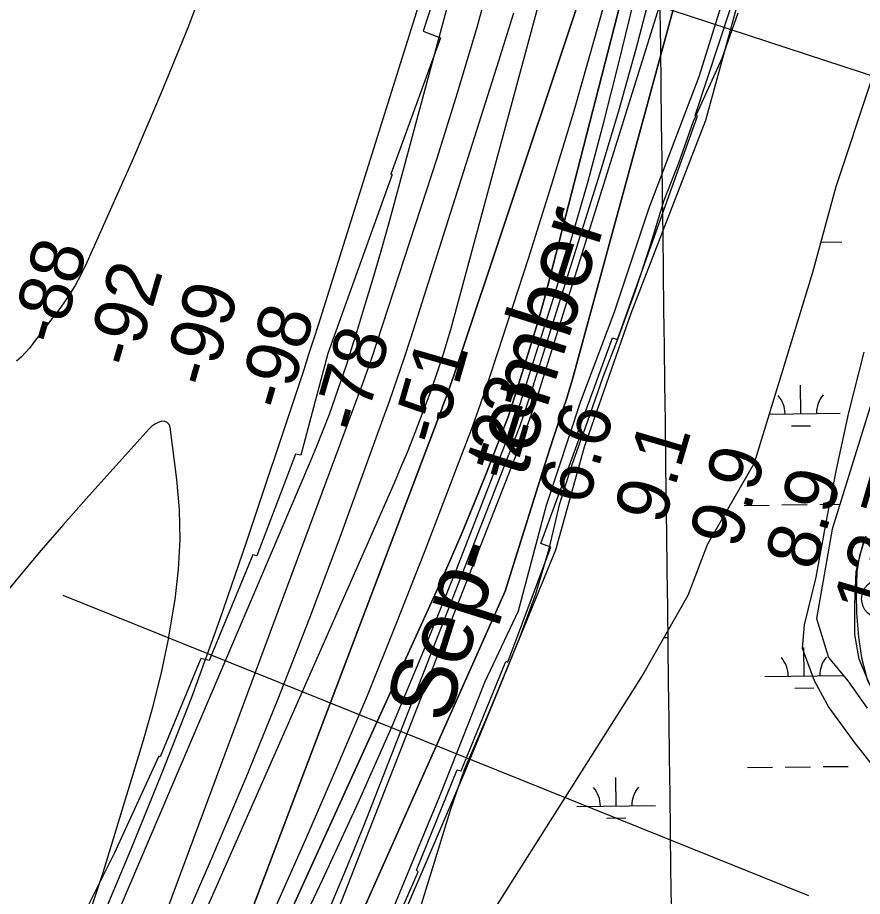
# Model space of a CAD drawing. Extents: x 3715084 to 3753216, y 488173 to 513963.
# Drawn here: x 3734271 to 3735343, y 501705 to 502820 of the extents above; entities that cross this region are included whole.
import ezdxf

# ---------------------------------------------------------------- set-up
doc = ezdxf.new("R2010")
doc.units = 0
for name, color, linetype in [('V-GRID-MAJR', 7, 'Continuous'), ('V-LEVE-TOET', 7, 'Continuous'), ('V-RIVR-EDGE', 7, 'Continuous'), ('V-RIVR-IDEN', 7, 'Continuous'), ('V-RIVR-RANG', 7, 'Continuous'), ('V-RRAP-FSHR', 7, 'Continuous'), ('V-RRAP-RVMT', 7, 'Continuous'), ('V-SITE-VEGE', 7, 'Continuous'), ('V-SURV-LINE', 7, 'Continuous'), ('V-TOPO-DPTH', 7, 'Continuous'), ('V-TOPO-MAJR', 7, 'Continuous'), ('V-TOPO-MINR', 7, 'Continuous'), ('V-TOPO-WATR', 7, 'Continuous'), ('V-WETL-SWMP', 7, 'Continuous')]:
    doc.layers.add(name, color=color, linetype=linetype)

msp = doc.modelspace()

# ---------------------------------------------------------------- linework, layer by layer
at = {"layer": 'V-GRID-MAJR'}
msp.add_spline([(3735199.485, 493788.957), (3735123.717, 499845.93700000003), (3735047.9050000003, 505906.385), (3734972.094, 511966.84500000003), (3734972.051, 511970.3)], degree=3, dxfattribs=at)
at = {"layer": 'V-LEVE-TOET'}
msp.add_lwpolyline([(3735351.9790000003, 501975.01), (3735338.872, 502006.25), (3735333.2630000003, 502037.489), (3735333.275, 502076.218), (3735335.165, 502117.449), (3735345.8030000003, 502161.173)], dxfattribs=at)
at = {"layer": 'V-RIVR-EDGE'}
msp.add_lwpolyline([(3734741.2983040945, 501674.32867640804), (3734807.1283643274, 501833.8527818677), (3734863.913500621, 501977.190433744), (3734906.760579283, 502067.7338067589), (3734941.9103381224, 502201.5197305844), (3734985.4601651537, 502333.48390355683), (3735027.7603601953, 502445.6403876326), (3735072.5138020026, 502578.80223767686), (3735135.960383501, 502745.5361563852), (3735178.321440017, 502882.305881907), (3735200.861447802, 503014.92233275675), (3735237.749829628, 503123.4902388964), (3735243.902986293, 503184.1080138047), (3735274.013522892, 503464.9864231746), (3735272.4827195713, 503574.2496555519), (3735281.8705459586, 503729.11071337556)], dxfattribs=at)
at = {"layer": 'V-RIVR-RANG'}
for p, q in [((3735521.029, 502691.0780000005), (3734628.378, 502985.7100000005)), ((3735274.836, 501706.1190000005), (3734328.6645, 502087.1171000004))]:
    msp.add_line(p, q, dxfattribs=at)
at = {"layer": 'V-RRAP-FSHR'}
for points in [[(3735311.1075297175, 503785.3337125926), (3735300.163017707, 503528.9671203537), (3735290.8016096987, 503381.7404962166), (3735268.0647136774, 503216.76590406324), (3735221.108169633, 502972.3452958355), (3735143.640521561, 502689.4980635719), (3735049.1048414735, 502444.89723134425), (3734990.0364254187, 502275.0258711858), (3734953.6844253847, 502144.4822550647), (3734836.9525212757, 501859.4047507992), (3734782.565833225, 501733.2745746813), (3734721.7914331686, 501591.9379985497), (3734612.9095130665, 501392.192462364), (3734511.3471449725, 501189.7824781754), (3734429.0626008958, 501063.2242700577), (3734270.7440087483, 500819.6617738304), (3734116.4825046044, 500553.80884558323), (3734047.9687125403, 500419.9310854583), (3733930.724808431, 500312.61383735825), (3733803.525576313, 500233.1985412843), (3733597.1629521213, 500150.03335720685), (3733341.941191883, 499958.17671702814)], [(3735347.305, 502162.25200000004), (3735339.244, 502137.842), (3735336.017, 502116.876), (3735335.106, 502089.039), (3735335.378, 502064.538), (3735337.75, 502034.218), (3735341.856, 502007.993), (3735348.769, 501980.348)], [(3735335.352, 502066.87), (3735335.378, 502064.538), (3735337.75, 502034.218), (3735341.856, 502007.993), (3735348.769, 501980.348), (3735356.218, 501965.445), (3735372.9390000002, 501941.816), (3735392.954, 501915.963), (3735441.323, 501858.177), (3735500.022, 501804.384), (3735566.163, 501747.934), (3735593.916, 501726.445), (3735609.818, 501714.313), (3735620.897, 501698.99700000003), (3735630.0330000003, 501674.645), (3735668.863, 501526.338), (3735730.13, 501292.157), (3735787.295, 501065.704)]]:
    msp.add_lwpolyline(points, dxfattribs=at)
at = {"layer": 'V-RRAP-RVMT'}
for p, q in [((3734824.3200000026, 502921.16800000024), (3734785.5110000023, 502802.91700000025)), ((3735130.5430000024, 502696.0990000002), (3735176.042000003, 502833.06500000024)), ((3734785.5110000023, 502802.91700000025), (3734807.6560000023, 502794.51500000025)), ((3734807.6560000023, 502794.51500000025), (3734744.4470000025, 502621.5120000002)), ((3735032.1130000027, 502411.9250000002), (3735133.6920000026, 502695.23800000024)), ((3735133.6920000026, 502695.23800000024), (3735130.5430000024, 502696.0990000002)), ((3734746.199000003, 502620.88300000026), (3734664.7090000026, 502393.79800000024)), ((3734744.4470000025, 502621.5120000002), (3734746.199000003, 502620.88300000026)), ((3734981.4090000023, 502292.35900000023), (3735026.035000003, 502413.9470000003)), ((3735026.035000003, 502413.9470000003), (3735032.1130000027, 502411.9250000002)), ((3734664.7090000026, 502393.79800000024), (3734630.2480000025, 502264.95400000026)), ((3734935.0750000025, 502153.00000000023), (3734985.322000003, 502290.5280000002)), ((3734985.322000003, 502290.5280000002), (3734981.4090000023, 502292.35900000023)), ((3734623.8240000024, 502266.4420000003), (3734574.7440000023, 502137.15700000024)), ((3734630.2480000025, 502264.95400000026), (3734623.8240000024, 502266.4420000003)), ((3734893.1390000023, 502002.365), (3734947.543000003, 502148.31400000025)), ((3734947.543000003, 502148.31400000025), (3734935.0750000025, 502153.00000000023)), ((3734569.3210000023, 502138.564), (3734513.9360000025, 502004.58900000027)), ((3734574.7440000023, 502137.15700000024), (3734569.3210000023, 502138.564)), ((3734503.6510000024, 502007.22500000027), (3734452.0280000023, 501882.3270000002)), ((3734513.9360000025, 502004.58900000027), (3734503.6510000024, 502007.2250000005)), ((3734833.9090000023, 501864.72500000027), (3734890.4140000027, 502003.23900000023)), ((3734890.4140000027, 502003.23900000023), (3734893.1390000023, 502002.365)), ((3734450.0440000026, 501883.07900000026), (3734393.5190000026, 501759.6700000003)), ((3734452.0280000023, 501882.3270000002), (3734450.0440000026, 501883.07900000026)), ((3734777.0010000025, 501738.59600000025), (3734828.6220000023, 501865.941)), ((3734828.6220000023, 501865.941), (3734833.9090000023, 501864.72500000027)), ((3734393.5190000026, 501759.6700000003), (3734325.5220000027, 501623.65500000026)), ((3734717.0990000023, 501595.58400000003), (3734779.363000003, 501736.60100000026)), ((3734779.3630000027, 501736.60100000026), (3734777.0010000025, 501738.59600000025))]:
    msp.add_line(p, q, dxfattribs=at)
at = {"layer": 'V-SITE-VEGE'}
for points in [[(3734820.132, 501814.617), (3734837.977, 501866.173), (3734867.92, 501936.186), (3734907.424, 502031.66000000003), (3734928.451, 502088.945), (3734945.66, 502146.229), (3734959.0500000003, 502203.516), (3734974.984, 502254.43700000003), (3734994.1, 502307.265), (3735013.855, 502364.55), (3735032.971, 502413.561), (3735054.634, 502472.754), (3735073.1180000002, 502528.767), (3735091.599, 502588.599), (3735110.078, 502635.699), (3735128.557, 502688.52900000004), (3735164.872, 502768.72500000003), (3735185.262, 502826.01)], [(3735344.887, 502395.62), (3735325.126, 502319.238), (3735309.821, 502246.675), (3735297.705, 502186.204), (3735283.673, 502110.457), (3735269.009, 502049.988), (3735266.451, 502020.068), (3735281.715, 501979.321), (3735300.163, 501944.939), (3735333.248, 501899.732), (3735365.062, 501859.61600000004)], [(3734781.892, 501689.86100000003), (3734801.649, 501754.15), (3734820.132, 501814.617)]]:
    msp.add_lwpolyline(points, dxfattribs=at)
at = {"layer": 'V-SURV-LINE'}
msp.add_circle((3735366.91342, 502082.75376), 25, dxfattribs=at)
at = {"layer": 'V-TOPO-DPTH'}
for points in [[(3735180.740367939, 503903.4065166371), (3735123.561059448, 503478.43816929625), (3735115.162693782, 503417.69308439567), (3735106.4699957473, 503356.9912423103), (3735097.3357991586, 503296.354264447), (3735087.907270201, 503235.76052939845), (3735074.1967847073, 503149.710312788), (3735071.175087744, 503132.2206409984), (3735067.8503581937, 503114.79289627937), (3735064.0710797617, 503097.4580421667), (3735059.9887687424, 503080.185115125), (3735055.4810359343, 503063.01639881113), (3735050.7099147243, 503045.92450927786), (3735045.543710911, 503028.94785991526), (3735040.114118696, 503012.048037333), (3734823.4872847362, 502363.70765142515), (3734819.7743826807, 502352.81270464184), (3734815.9749799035, 502341.94859110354), (3734812.0458260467, 502331.1307274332), (3734808.0301714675, 502320.34369700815), (3734495.9, 501496.99)], [(3735180.740367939, 503903.4065166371), (3735123.561059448, 503478.43816929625), (3735115.162693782, 503417.69308439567), (3735106.4699957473, 503356.9912423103), (3735097.3357991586, 503296.354264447), (3735087.907270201, 503235.76052939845), (3735074.1967847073, 503149.710312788), (3735071.175087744, 503132.2206409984), (3735067.8503581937, 503114.79289627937), (3735064.0710797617, 503097.4580421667), (3735059.9887687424, 503080.185115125), (3735055.4810359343, 503063.01639881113), (3735050.7099147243, 503045.92450927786), (3735045.543710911, 503028.94785991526), (3735040.114118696, 503012.048037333), (3734823.4872847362, 502363.70765142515), (3734819.7743826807, 502352.81270464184), (3734815.9749799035, 502341.94859110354), (3734812.0458260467, 502331.1307274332), (3734808.0301714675, 502320.34369700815), (3734495.9, 501496.99)], [(3735276.2800000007, 503893.24), (3735173.5300000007, 503090.16000000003), (3734975.149168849, 502361.54224882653), (3734967.360202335, 502335.9843893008), (3734958.87425653, 502311.4521646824), (3734950.387914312, 502286.1215708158), (3734940.1307372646, 502253.34109029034), (3734889.549397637, 502092.66876364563), (3734609.8164074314, 501463.6273038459)], [(3734664.032134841, 501683.8643186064), (3734687.6408475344, 501739.10604704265), (3734710.260542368, 501794.78634453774), (3734904.2674522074, 502291.49268174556), (3734908.4790306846, 502302.6095949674), (3734912.537730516, 502313.78029089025), (3734916.3671123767, 502325.03166086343), (3734920.0436155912, 502336.3368135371), (3735010.0929193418, 502623.1794612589), (3735033.707358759, 502701.73369765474), (3735056.037459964, 502780.63459836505), (3735076.4410538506, 502860.05549554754), (3735095.5603095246, 502939.82305704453), (3735119.2093655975, 503044.0708097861), (3735125.2597908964, 503072.0286207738), (3735130.937587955, 503100.05806075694), (3735136.0564426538, 503128.1949442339), (3735140.802669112, 503156.40345670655), (3735211.185295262, 503601.7575831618), (3735218.4984906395, 503650.8936493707), (3735225.2211750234, 503700.1049836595)], [(3734664.032134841, 501683.8643186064), (3734687.6408475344, 501739.10604704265), (3734710.260542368, 501794.78634453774), (3734904.2674522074, 502291.49268174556), (3734908.4790306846, 502302.6095949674), (3734912.537730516, 502313.78029089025), (3734916.3671123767, 502325.03166086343), (3734920.0436155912, 502336.3368135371), (3735010.0929193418, 502623.1794612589), (3735033.707358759, 502701.73369765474), (3735056.037459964, 502780.63459836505), (3735076.4410538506, 502860.05549554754), (3735095.5603095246, 502939.82305704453), (3735119.2093655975, 503044.0708097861), (3735125.2597908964, 503072.0286207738), (3735130.937587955, 503100.05806075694), (3735136.0564426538, 503128.1949442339), (3735140.802669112, 503156.40345670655), (3735211.185295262, 503601.7575831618), (3735218.4984906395, 503650.8936493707), (3735225.2211750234, 503700.1049836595)], [(3735097.359809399, 503077.8799290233), (3734946.6905282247, 502491.6261916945), (3734938.96604984, 502462.57880248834), (3734930.9199159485, 502433.6236963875), (3734922.3912987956, 502404.807014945), (3734913.5410261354, 502376.0826166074), (3734897.0172341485, 502324.00290099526), (3734896.16274821, 502321.3963326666), (3734895.2753409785, 502318.80137475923), (3734894.338551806, 502316.2238324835), (3734893.3688413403, 502313.65790062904), (3734865.781267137, 502242.7147946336), (3734850.675105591, 502204.8200986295), (3734835.1452882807, 502167.1040492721), (3734818.9799873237, 502129.6559698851), (3734802.391030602, 502092.3865371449), (3734538.4812860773, 501512.7191841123)], [(3735097.359809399, 503077.8799290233), (3734946.6905282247, 502491.6261916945), (3734938.96604984, 502462.57880248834), (3734930.9199159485, 502433.6236963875), (3734922.3912987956, 502404.807014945), (3734913.5410261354, 502376.0826166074), (3734897.0172341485, 502324.00290099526), (3734896.16274821, 502321.3963326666), (3734895.2753409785, 502318.80137475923), (3734894.338551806, 502316.2238324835), (3734893.3688413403, 502313.65790062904), (3734865.781267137, 502242.7147946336), (3734850.675105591, 502204.8200986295), (3734835.1452882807, 502167.1040492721), (3734818.9799873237, 502129.6559698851), (3734802.391030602, 502092.3865371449), (3734538.4812860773, 501512.7191841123)], [(3734514.980750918, 501504.1368472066), (3734636.659084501, 501777.96190838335), (3734676.197524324, 501868.84154220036), (3734714.7844080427, 501960.11474517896), (3734751.943957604, 502051.9783018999), (3734788.151951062, 502144.2354277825), (3734834.876077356, 502266.0712983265), (3734846.7543941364, 502297.7954496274), (3734858.294847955, 502329.6390216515), (3734869.3285073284, 502361.66172476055), (3734880.02430374, 502393.8038485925), (3734919.173704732, 502514.64497045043), (3734948.45707867, 502607.51389308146), (3734976.7629067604, 502700.6714777), (3735003.602416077, 502794.26205529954), (3735029.4643795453, 502888.1412948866)], [(3734514.980750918, 501504.1368472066), (3734636.659084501, 501777.96190838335), (3734676.197524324, 501868.84154220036), (3734714.7844080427, 501960.11474517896), (3734751.943957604, 502051.9783018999), (3734788.151951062, 502144.2354277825), (3734834.876077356, 502266.0712983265), (3734846.7543941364, 502297.7954496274), (3734858.294847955, 502329.6390216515), (3734869.3285073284, 502361.66172476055), (3734880.02430374, 502393.8038485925), (3734919.173704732, 502514.64497045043), (3734948.45707867, 502607.51389308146), (3734976.7629067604, 502700.6714777), (3735003.602416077, 502794.26205529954), (3735029.4643795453, 502888.1412948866)]]:
    msp.add_lwpolyline(points, dxfattribs=at)
at = {"layer": 'V-TOPO-MAJR'}
for points in [[(3734452.2072716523, 501556.87061773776), (3734749.047892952, 502229.7762877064), (3734757.43490728, 502249.2127085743), (3734765.6108233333, 502268.7355360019), (3734773.470091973, 502288.3879732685), (3734781.1182623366, 502308.1268170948), (3734795.357911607, 502345.7779453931), (3734795.7218492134, 502346.7581964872), (3734796.077804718, 502347.74128299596), (3734796.421787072, 502348.7286226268), (3734796.7577873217, 502349.7187976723), (3734806.2756965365, 502378.3379211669), (3734811.2326993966, 502393.67953674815), (3734816.013869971, 502409.07411851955), (3734820.5312921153, 502424.5481495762), (3734824.8728819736, 502440.07514682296), (3735002.3075818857, 503096.2097001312)], [(3734361.868926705, 501682.5542502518), (3734370.9401159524, 501708.9708025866), (3734379.4948237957, 501735.57326438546), (3734430.8264135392, 501903.66327728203), (3734442.584175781, 501945.3336871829), (3734453.1412258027, 501987.27916722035), (3734461.8972074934, 502029.6372524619), (3734469.452476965, 502072.2704078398), (3734470.98451962, 502082.13869195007), (3734475.245268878, 502120.067649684), (3734477.3755640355, 502158.02647401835), (3734476.3101780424, 502196.0300982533), (3734473.1143379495, 502234.06358908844), (3734464.6937213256, 502300.54855983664), (3734463.1821501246, 502304.0700146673), (3734461.0091051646, 502306.64363788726), (3734457.843849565, 502307.79551369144), (3734454.0171202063, 502307.99955788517), (3734449.5240794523, 502306.51177827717), (3734445.3214634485, 502304.5314740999), (3734441.5544845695, 502301.8123830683), (3734438.0779304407, 502298.6007674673), (3734358.2135505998, 502209.6153877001), (3734329.4531711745, 502177.11778683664), (3734300.998891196, 502144.3580342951), (3734273.003760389, 502111.2050542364), (3734245.3147290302, 502077.7899224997)]]:
    msp.add_lwpolyline(points, dxfattribs=at)
at = {"layer": 'V-TOPO-MINR'}
for points in [[(3734495.9, 501496.99), (3734808.0301714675, 502320.34369700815), (3734812.0458260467, 502331.1307274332), (3734815.9749799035, 502341.94859110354), (3734819.7743826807, 502352.81270464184), (3734823.4872847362, 502363.70765142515), (3735040.114118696, 503012.048037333), (3735045.543710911, 503028.94785991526), (3735050.7099147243, 503045.92450927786), (3735055.4810359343, 503063.01639881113), (3735059.9887687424, 503080.185115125), (3735064.0710797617, 503097.4580421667), (3735067.8503581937, 503114.79289627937), (3735071.175087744, 503132.2206409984), (3735074.1967847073, 503149.710312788), (3735087.907270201, 503235.76052939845), (3735097.3357991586, 503296.354264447), (3735106.4699957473, 503356.9912423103), (3735115.162693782, 503417.69308439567), (3735123.561059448, 503478.43816929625), (3735180.740367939, 503903.4065166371)], [(3734405.25, 501539.21), (3734708.7804274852, 502355.04045915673), (3734711.779798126, 502363.25338918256), (3734714.7128093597, 502371.4895009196), (3734717.546281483, 502379.7603852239), (3734720.3133941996, 502388.0544512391), (3734803.1992720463, 502641.57662826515), (3734829.261433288, 502724.49056439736), (3734854.0500483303, 502807.7677933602), (3734876.9283440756, 502891.5899615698), (3734898.5330936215, 502975.77542261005), (3734925.5737182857, 503086.37965377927), (3734932.360627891, 503115.6053666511), (3734938.693154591, 503144.92372139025), (3734944.3441069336, 503174.3810389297), (3734949.5406763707, 503203.9309983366), (3735038.1515556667, 503744.49103129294)], [(3734586.5500000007, 501454.77), (3734909.6970344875, 502280.42160018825), (3734915.5335578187, 502295.8101326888), (3734921.1519316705, 502311.2753241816), (3734926.4430813, 502326.8555041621), (3734931.5160814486, 502342.5123431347), (3735093.884994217, 502862.25457691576), (3735105.2605510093, 502900.63025555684), (3735115.8814642, 502939.201909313), (3735125.3704119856, 502978.0675257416), (3735134.10471617, 503017.1291172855), (3735134.8809977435, 503020.85586755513), (3735142.3098423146, 503058.26302563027), (3735149.272107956, 503095.75234342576), (3735155.534505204, 503133.3649008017), (3735161.3303235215, 503171.0596178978), (3735244.571347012, 503748.20055896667)], [(3734664.032134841, 501683.8643186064), (3734687.6408475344, 501739.10604704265), (3734710.260542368, 501794.78634453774), (3734904.2674522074, 502291.49268174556), (3734908.4790306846, 502302.6095949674), (3734912.537730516, 502313.78029089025), (3734916.3671123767, 502325.03166086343), (3734920.0436155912, 502336.3368135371), (3735010.0929193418, 502623.1794612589), (3735033.707358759, 502701.73369765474), (3735056.037459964, 502780.63459836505), (3735076.4410538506, 502860.05549554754), (3735095.5603095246, 502939.82305704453), (3735119.2093655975, 503044.0708097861), (3735125.2597908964, 503072.0286207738), (3735130.937587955, 503100.05806075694), (3735136.0564426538, 503128.1949442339), (3735140.802669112, 503156.40345670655), (3735211.185295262, 503601.7575831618), (3735218.4984906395, 503650.8936493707), (3735225.2211750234, 503700.1049836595)], [(3734342.378298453, 501592.1548157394), (3734414.886366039, 501764.6058714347), (3734454.177419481, 501861.14743528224), (3734491.973132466, 501958.2513172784), (3734527.5258347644, 502056.19867649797), (3734561.5831966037, 502154.70835386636), (3734628.1437702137, 502354.64974135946), (3734634.480588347, 502373.8475273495), (3734640.752250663, 502393.0663925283), (3734646.9261792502, 502412.31687648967), (3734653.034952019, 502431.58843963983), (3734881.37, 503158.33)], [(3734362.39617156, 501599.74251882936), (3734642.3539005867, 502256.12830998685), (3734650.7472093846, 502276.3566403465), (3734658.872676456, 502296.68896392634), (3734666.5963809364, 502317.17727733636), (3734674.052243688, 502337.7695839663), (3734681.178774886, 502358.4820370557), (3734688.134339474, 502379.2505791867), (3734694.833454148, 502400.10325487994), (3734701.3616022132, 502421.0120196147), (3734710.430565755, 502450.70046999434), (3734721.1869662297, 502486.5467104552), (3734731.706141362, 502522.4611607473), (3734741.869478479, 502558.4779257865), (3734751.7955902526, 502594.56290065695), (3734896.882433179, 503132.3959980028)], [(3734538.4812860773, 501512.7191841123), (3734802.391030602, 502092.3865371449), (3734818.9799873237, 502129.6559698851), (3734835.1452882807, 502167.1040492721), (3734850.675105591, 502204.8200986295), (3734865.781267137, 502242.7147946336), (3734893.3688413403, 502313.65790062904), (3734894.338551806, 502316.2238324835), (3734895.2753409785, 502318.80137475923), (3734896.16274821, 502321.3963326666), (3734897.0172341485, 502324.00290099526), (3734913.5410261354, 502376.0826166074), (3734922.3912987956, 502404.807014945), (3734930.9199159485, 502433.6236963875), (3734938.96604984, 502462.57880248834), (3734946.6905282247, 502491.6261916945), (3735097.359809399, 503077.8799290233)], [(3734560.1952751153, 501520.1766105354), (3734658.419182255, 501727.36193362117), (3734702.9583370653, 501823.95662385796), (3734746.109505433, 501921.1499111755), (3734787.1786941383, 502019.24109411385), (3734826.859896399, 502117.93087413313), (3734898.8237916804, 502302.5738909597), (3734901.412636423, 502309.41564816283), (3734903.9104648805, 502316.28946315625), (3734906.271768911, 502323.21136483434), (3734908.5420566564, 502330.16532430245), (3734950.788873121, 502464.0455225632), (3734973.3596098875, 502538.17411688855), (3734994.9251169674, 502612.58307357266), (3735014.9827795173, 502687.41257379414), (3735034.03521238, 502762.52243637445), (3735106.9755420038, 503062.77113260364)], [(3734518.198262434, 502890.7169779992), (3734486.9471657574, 502807.1370973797)], [(3734514.980750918, 501504.1368472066), (3734636.659084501, 501777.96190838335), (3734676.197524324, 501868.84154220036), (3734714.7844080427, 501960.11474517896), (3734751.943957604, 502051.9783018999), (3734788.151951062, 502144.2354277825), (3734834.876077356, 502266.0712983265), (3734846.7543941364, 502297.7954496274), (3734858.294847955, 502329.6390216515), (3734869.3285073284, 502361.66172476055), (3734880.02430374, 502393.8038485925), (3734919.173704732, 502514.64497045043), (3734948.45707867, 502607.51389308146), (3734976.7629067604, 502700.6714777), (3735003.602416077, 502794.26205529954), (3735029.4643795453, 502888.1412948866)], [(3734427.6457558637, 501547.6928389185), (3734518.66177486, 501756.6560893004), (3734560.857710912, 501856.0077691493), (3734601.830772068, 501955.84827017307), (3734640.9695208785, 502056.42200296), (3734678.885394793, 502157.484556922), (3734733.3226038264, 502306.72331257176), (3734742.9329189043, 502333.59109831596), (3734752.3178669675, 502360.5358018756), (3734761.3647645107, 502387.5958821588), (3734770.18629504, 502414.7328802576), (3734881.7045104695, 502765.23561209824), (3734900.6838717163, 502826.2277015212)], [(3734486.9471657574, 502807.1370973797), (3734453.3744497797, 502724.4624323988), (3734418.2539876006, 502642.39124450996), (3734359.049541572, 502509.21357771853), (3734351.87518271, 502494.47614387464), (3734344.0504730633, 502480.12307564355), (3734335.250237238, 502466.34655583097), (3734325.799650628, 502452.9544016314), (3734290.9420097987, 502407.030500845), (3734286.033153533, 502400.9527610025), (3734280.895213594, 502395.088249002), (3734275.413648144, 502389.5435787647), (3734269.70299902, 502384.21213636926)]]:
    msp.add_lwpolyline(points, dxfattribs=at)
at = {"layer": 'V-TOPO-WATR'}
msp.add_lwpolyline([(3734609.8164074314, 501463.6273038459), (3734889.549397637, 502092.66876364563), (3734940.1307372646, 502253.34109029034), (3734950.387914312, 502286.1215708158), (3734958.87425653, 502311.4521646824), (3734967.360202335, 502335.9843893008), (3734975.149168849, 502361.54224882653), (3735173.5300000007, 503090.16000000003), (3735276.2800000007, 503893.24)], dxfattribs=at)
at = {"layer": 'V-WETL-SWMP'}
for p, q in [((3735290.2757430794, 502535.28429081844), (3735316.6165215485, 502535.6134773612)), ((3735264.7435060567, 502317.70524489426), (3735264.293641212, 502353.70243397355)), ((3735224.784980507, 502317.20587434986), (3735314.7396020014, 502318.3300571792)), ((3735252.937272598, 502302.1254948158), (3735276.935398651, 502302.4254047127)), ((3735192.78370447, 502201.3649335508), (3735224.7812058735, 502201.76481341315)), ((3735240.7799565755, 502201.96475334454), (3735272.7774579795, 502202.3646332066)), ((3735288.776208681, 502202.564573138), (3735314.445171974, 502202.8853638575)), ((3735091.1418181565, 502033.5806907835), (3735096.9639866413, 502033.6534517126)), ((3735268.9006945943, 501985.05622053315), (3735268.450829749, 502021.05340961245)), ((3735218.904598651, 501984.4314082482), (3735318.520101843, 501985.6763252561)), ((3735257.094461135, 501969.4764704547), (3735281.092587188, 501969.77638035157)), ((3735196.9408930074, 501868.7159091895), (3735228.938394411, 501869.1157890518)), ((3735244.937145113, 501869.3157289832), (3735276.934646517, 501869.71560884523)), ((3735292.9333972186, 501869.9155487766), (3735324.930898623, 501870.3154286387)), ((3735030.4701382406, 501820.2018617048), (3735030.0202733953, 501856.1990507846)), ((3734980.474042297, 501819.57704941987), (3735080.4662341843, 501820.82667398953)), ((3735018.6639047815, 501804.6221116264), (3735042.6620308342, 501804.92202152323))]:
    msp.add_line(p, q, dxfattribs=at)
for points in [[(3735487.396, 502759.135), (3735304.623, 502171.295), (3735284.863, 502057.679), (3735299.683, 502008.281), (3735324.382, 501978.642), (3735349.0810000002, 501944.063)], [(3734874.8570000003, 501687.19200000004), (3735062.571, 501983.582), (3735121.849, 502087.318), (3735146.548, 502151.536), (3735205.826, 502255.273), (3735279.923, 502497.324), (3735309.562, 502606.001), (3735354.021, 502739.376)]]:
    msp.add_lwpolyline(points, dxfattribs=at)
for centre, radius, start, end in [((3735209.498950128, 502317.4896817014), 35.24628790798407, 359.94418071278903, 41.48783904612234), ((3735319.976195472, 502318.8703403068), 35.246287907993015, 139.9441777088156, 181.48783604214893), ((3735213.6561386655, 501984.8406573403), 35.24628790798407, 359.94418071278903, 41.48783904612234), ((3735324.133384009, 501986.2213159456), 35.246287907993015, 139.9441777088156, 181.48783604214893), ((3734975.225582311, 501819.9862985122), 35.24628790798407, 359.94418071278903, 41.48783904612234), ((3735085.702827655, 501821.36695711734), 35.246287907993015, 139.9441777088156, 181.48783604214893)]:
    msp.add_arc(centre, radius, start, end, dxfattribs=at)

# ---------------------------------------------------------------- texts
at = {"layer": 'V-RIVR-IDEN'}
msp.add_text('Sep-   tember', height=83.00000000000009, rotation=72.44886245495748, dxfattribs=at).set_placement((3734815.3879971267, 501922.19645615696))
at = {"layer": 'V-RIVR-RANG'}
for s, rotation, p in [('-88', 73.87488888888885, (3734324.0889458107, 502402.2861121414)), ('-92', 73.87488888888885, (3734419.7929018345, 502373.26150499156)), ('-99', 73.87488888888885, (3734516.5957727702, 502348.037924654)), ('-98', 73.87488888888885, (3734612.3729897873, 502319.26671929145)), ('-78', 73.87488888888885, (3734708.2234677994, 502290.7489157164)), ('-51', 73.87488888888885, (3734807.809256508, 502275.15460330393)), ('-23', 73.87488888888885, (3734898.751247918, 502229.65887996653)), ('6.6', 73.58832571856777, (3734993.549502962, 502199.075352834)), ('9.1', 73.58832571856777, (3735090.7389422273, 502175.11286814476)), ('9.9', 73.58832571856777, (3735185.9896676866, 502144.5715460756)), ('8.9', 73.58832571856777, (3735281.9866676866, 502116.5605460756)), ('13.7', 73.58832571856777, (3735368.66773592, 502056.9205202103))]:
    msp.add_text(s, height=66.99999999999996, rotation=rotation, dxfattribs=at).set_placement(p)

doc.saveas('drawing.dxf')
